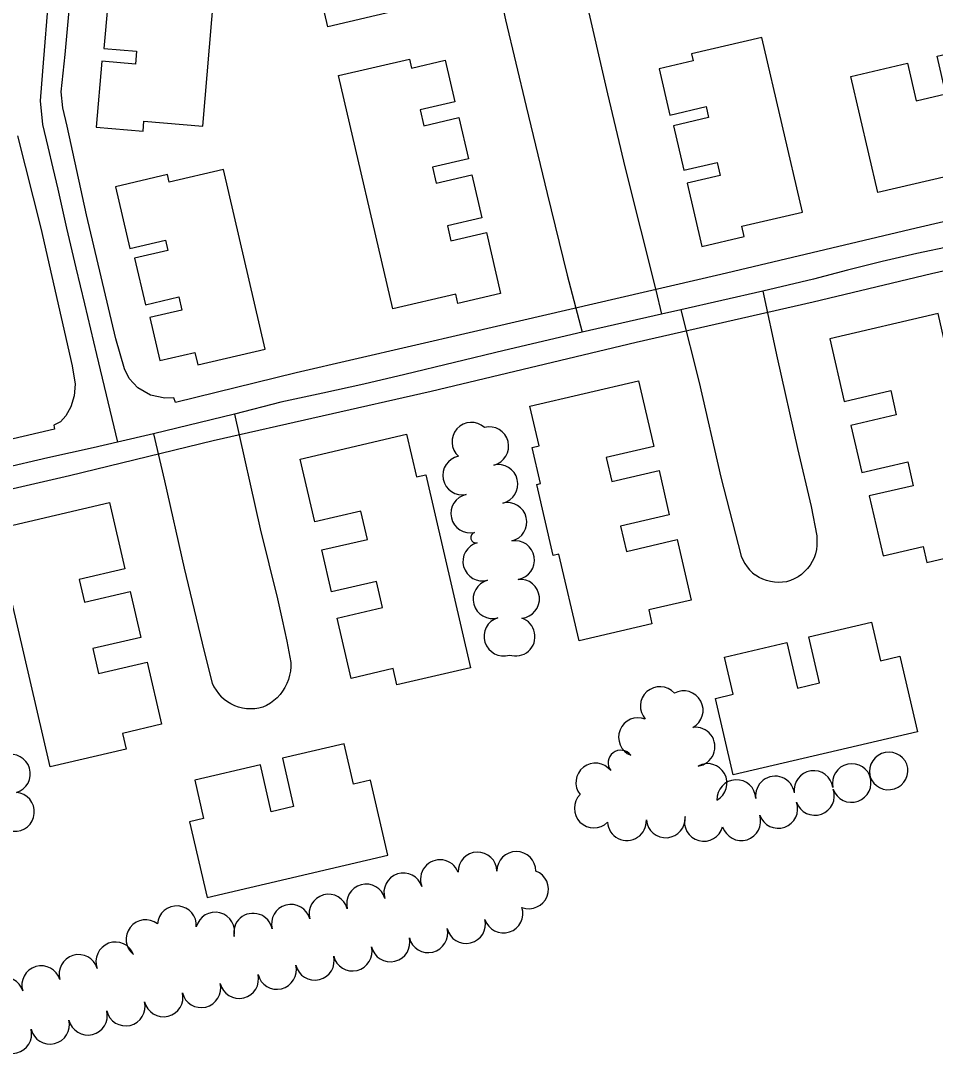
# Model space of a CAD drawing. Extents: x -25029 to 2274964, y -81170 to 687028.
# Drawn here: x -17091 to -16621, y -67745 to -67215 of the extents above; entities that cross this region are included whole.
import ezdxf

# ---------------------------------------------------------------- set-up
doc = ezdxf.new("R2010")
doc.units = 0
for name, color, linetype in [('AP_X_Lights', 7, 'Continuous'), ('BLDG', 7, 'Continuous'), ('GE_X_CL_2000', 7, 'Continuous'), ('ROAD', 7, 'Continuous'), ('TREES', 7, 'Continuous')]:
    doc.layers.add(name, color=color, linetype=linetype)

msp = doc.modelspace()

# ---------------------------------------------------------------- linework, layer by layer
at = {"layer": 'AP_X_Lights'}
for p, q in [((-16709.75, -67353.64), (-16751.84, -67363.31)), ((-16761.8, -67365.53), (-16802.51, -67374.74)), ((-16751.84, -67363.31), (-16761.8, -67365.53)), ((-16981.24, -67416.78), (-17022.8, -67426.88)), ((-17022.8, -67426.88), (-17041.32, -67431.19))]:
    msp.add_line(p, q, dxfattribs=at)
at = {"layer": 'BLDG'}
for points in [[(-16921.87, -67120.53), (-16923.21, -67114.78), (-16901.41, -67109.71), (-16894.09, -67141.14), (-16911.9, -67145.29), (-16910.2, -67152.63), (-16892.81, -67148.58), (-16887.67, -67170.68), (-16904.15, -67174.51), (-16902.42, -67181.97), (-16885.61, -67178.06), (-16880.47, -67200.12), (-16898.65, -67204.35), (-16897.45, -67209.5), (-16933.35, -67217.86), (-16954.25, -67128.07)], [(-17018.37, -67144.31), (-17017.88, -67138.54), (-17040.4, -67136.62), (-17043.05, -67167.8), (-17025.75, -67169.27), (-17026.44, -67177.35), (-17044.55, -67175.8), (-17046.47, -67198.29), (-17028, -67199.87), (-17028.67, -67207.76), (-17046.41, -67206.25), (-17048.34, -67228.92), (-17031.54, -67230.35), (-17032.11, -67236.99), (-17049.42, -67235.51), (-17052.31, -67269.47), (-17028.19, -67271.53), (-17027.75, -67266.33), (-16997.55, -67268.9), (-16987.16, -67146.97)], [(-16664.47, -67243.36), (-16635.4, -67236.6), (-16630.9, -67255.93), (-16615.58, -67252.36), (-16620.11, -67232.88), (-16593.81, -67226.76), (-16589.37, -67245.86), (-16573.45, -67242.15), (-16577.86, -67223.23), (-16546.44, -67215.92), (-16532.57, -67275.53), (-16650.59, -67303)], [(-16746.31, -67231.68), (-16745.47, -67235.28), (-16763, -67239.36), (-16757.46, -67263.18), (-16738.86, -67258.85), (-16737.55, -67264.46), (-16755.66, -67268.68), (-16750.34, -67291.54), (-16733.26, -67287.56), (-16731.7, -67294.28), (-16748.58, -67298.21), (-16741.03, -67330.64), (-16719.32, -67325.59), (-16720.56, -67320.27), (-16689.39, -67313.02), (-16710.27, -67223.29)], [(-16891.38, -67234.46), (-16890.31, -67239.07), (-16873.05, -67235.05), (-16868.08, -67256.39), (-16885.81, -67260.51), (-16883.92, -67268.66), (-16865.96, -67264.48), (-16861.02, -67285.7), (-16879.47, -67289.99), (-16877.56, -67298.19), (-16859.2, -67293.92), (-16854.07, -67315.94), (-16871.78, -67320.07), (-16870, -67327.73), (-16851.79, -67323.49), (-16844.49, -67354.86), (-16866.39, -67359.96), (-16867.49, -67355.25), (-16899.82, -67362.77), (-16927.72, -67242.92)], [(-17014.79, -67297.65), (-17015.7, -67293.75), (-17042.43, -67299.97), (-17035.02, -67331.8), (-17016.63, -67327.52), (-17015.42, -67332.74), (-17032.59, -67336.74), (-17027.03, -67360.6), (-17009.91, -67356.61), (-17008.33, -67363.39), (-17024.71, -67367.2), (-17019.55, -67389.33), (-17001.57, -67385.14), (-17000.09, -67391.49), (-16965.42, -67383.42), (-16986.89, -67291.15)], [(-16667.83, -67410.29), (-16643.99, -67404.74), (-16641.1, -67417.17), (-16664.51, -67422.62), (-16658.89, -67446.75), (-16635.25, -67441.25), (-16632.38, -67453.57), (-16655.06, -67458.85), (-16647.89, -67489.65), (-16627.29, -67484.86), (-16625.4, -67492.98), (-16589.14, -67484.54), (-16600.06, -67437.65), (-16597.23, -67437), (-16605.24, -67402.59), (-16607.2, -67403.04), (-16611.48, -67384.66), (-16614.92, -67385.46), (-16619.65, -67365.1), (-16675.33, -67378.06)], [(-16765.7, -67433.46), (-16790.19, -67439.16), (-16787.33, -67451.46), (-16763.06, -67445.81), (-16757.79, -67468.47), (-16782.78, -67474.29), (-16779.75, -67487.29), (-16753.7, -67481.22), (-16746.46, -67512.3), (-16768.37, -67517.4), (-16766.71, -67524.56), (-16804.14, -67533.27), (-16814.51, -67488.71), (-16817.45, -67489.39), (-16825.92, -67452.99), (-16823.9, -67452.52), (-16828.21, -67433.99), (-16824.61, -67433.15), (-16829.39, -67412.64), (-16773.57, -67399.64)], [(-16892.8, -67427.16), (-16887.71, -67449.01), (-16882.98, -67447.91), (-16859.91, -67547.04), (-16897.73, -67555.84), (-16899.68, -67547.5), (-16921.32, -67552.53), (-16928.53, -67521.54), (-16905.11, -67516.09), (-16908.22, -67502.73), (-16931.38, -67508.12), (-16936.39, -67486.58), (-16912.96, -67481.13), (-16916.34, -67466.6), (-16939.94, -67472.09), (-16947.44, -67439.88)], [(-17037.57, -67496.29), (-17061.06, -67501.76), (-17058.35, -67513.37), (-17034.85, -67507.9), (-17029.36, -67531.5), (-17054.08, -67537.26), (-17051.12, -67549.98), (-17026.11, -67544.15), (-17018.67, -67576.11), (-17038.74, -67580.78), (-17036.84, -67588.93), (-17075.91, -67598.03), (-17099.31, -67497.47), (-17095.91, -67496.68), (-17100.92, -67475.14), (-17045.5, -67462.24)], [(-16734.08, -67562.82), (-16724.93, -67560.69), (-16729.36, -67541.63), (-16697.35, -67534.18), (-16691.92, -67557.51), (-16680.54, -67554.86), (-16686.05, -67531.21), (-16653.86, -67523.72), (-16649.26, -67543.49), (-16639.22, -67541.16), (-16630.19, -67579.98), (-16724.96, -67602.04)], [(-16911.4, -67604.8), (-16920.1, -67606.83), (-16924.9, -67586.2), (-16956.6, -67593.58), (-16950.83, -67618.39), (-16962.34, -67621.07), (-16967.95, -67596.98), (-17001.69, -67604.83), (-16997.1, -67624.57), (-17004.36, -67626.26), (-16995.33, -67665.05), (-16902.41, -67643.42)]]:
    msp.add_lwpolyline(points, close=True, dxfattribs=at)
at = {"layer": 'GE_X_CL_2000'}
for points in [[(-17065.13, -67066.67), (-17069.56, -67119.8), (-17071.58, -67139.6), (-17073.41, -67159.59), (-17079.83, -67240.65), (-17081.04, -67255.94), (-17079.83, -67268.01), (-17077.17, -67279.58), (-17074.59, -67290.47), (-17071.98, -67301.18), (-17067.5, -67321.34), (-17062.78, -67341.64), (-17058.28, -67360.07), (-17052.23, -67386.1), (-17041.32, -67431.19)], [(-16849.76, -67106.34), (-16850.59, -67106.63), (-16852.38, -67107.5), (-16854.06, -67108.56), (-16855.61, -67109.79), (-16857.02, -67111.19), (-16858.27, -67112.73), (-16859.34, -67114.4), (-16860.23, -67116.18), (-16860.91, -67118.04), (-16861.39, -67119.97), (-16861.65, -67121.94), (-16861.69, -67123.92), (-16861.52, -67125.9), (-16861.13, -67127.85), (-16860.54, -67129.74), (-16852.79, -67164.42), (-16842, -67214.33), (-16831.36, -67258.74), (-16820.55, -67303.53), (-16810.27, -67345.37), (-16802.51, -67374.74)], [(-16849.76, -67106.34), (-16848.72, -67105.97), (-16846.79, -67105.51), (-16844.82, -67105.27), (-16842.83, -67105.24), (-16840.52, -67105.18), (-16838.22, -67105.35), (-16835.94, -67105.75), (-16833.72, -67106.39), (-16831.57, -67107.25), (-16829.52, -67108.32), (-16827.59, -67109.59), (-16825.8, -67111.06), (-16824.16, -67112.7), (-16822.7, -67114.49), (-16821.04, -67119), (-16819.57, -67123.58), (-16818.3, -67128.21), (-16809.9, -67164.96), (-16801.24, -67201.66), (-16789.54, -67252.31), (-16780.53, -67290.49), (-16764.65, -67353.07), (-16761.8, -67365.53)], [(-16503.12, -67287.09), (-16506.65, -67291.51), (-16512.11, -67297.21), (-16518.09, -67302.35), (-16521.26, -67304.68), (-16527.3, -67308.53), (-16534.71, -67311.37), (-16543, -67314.27), (-16551.39, -67316.94), (-16559.83, -67319.39), (-16568.34, -67321.61), (-16576.89, -67323.59), (-16585.52, -67325.32), (-16594.48, -67326.87), (-16612.54, -67330.48), (-16630.5, -67334.34), (-16648.37, -67338.48), (-16666.19, -67342.89), (-16683.71, -67347.51), (-16709.75, -67353.64)], [(-16709.75, -67353.64), (-16702.26, -67387.9), (-16691.81, -67434.51), (-16684.79, -67464.24), (-16681.97, -67479.27), (-16681.94, -67484.24), (-16682.2, -67486.39), (-16682.69, -67488.5), (-16683.39, -67490.55), (-16684.31, -67492.52), (-16685.43, -67494.38), (-16686.73, -67496.11), (-16688.21, -67497.69), (-16689.85, -67499.11), (-16691.63, -67500.35), (-16693.53, -67501.4), (-16695.53, -67502.24), (-16697.6, -67502.87), (-16699.65, -67503.19), (-16701.72, -67503.29), (-16703.79, -67503.18), (-16705.84, -67502.85), (-16707.85, -67502.32), (-16709.79, -67501.59), (-16711.64, -67500.66), (-16713.39, -67499.55), (-16713.73, -67499.28)], [(-16751.84, -67363.31), (-16742.46, -67400.57), (-16731.3, -67449.2), (-16720.77, -67489.75), (-16719.98, -67491.67), (-16719, -67493.5), (-16717.84, -67495.22), (-16716.51, -67496.81), (-16715.02, -67498.26), (-16713.73, -67499.28)], [(-16802.51, -67374.74), (-16842.6, -67384.12), (-16893.61, -67396.46), (-16914.72, -67401.38), (-16935.89, -67406.09), (-16957.37, -67410.68), (-16981.24, -67416.78)], [(-16981.24, -67416.78), (-16968, -67475.7), (-16959.17, -67511.66), (-16956.67, -67522.51), (-16954.39, -67533.4), (-16952.33, -67544.33), (-16952.31, -67546.56), (-16952.51, -67548.77), (-16952.91, -67550.96), (-16953.52, -67553.1), (-16954.32, -67555.18), (-16955.32, -67557.17), (-16956.5, -67559.05), (-16957.85, -67560.82), (-16959.36, -67562.46), (-16961.02, -67563.94), (-16962.81, -67565.26), (-16964.72, -67566.41), (-16966.72, -67567.37), (-16968.77, -67567.87), (-16970.85, -67568.17), (-16972.95, -67568.26), (-16975.05, -67568.15), (-16977.13, -67567.83), (-16979.16, -67567.31), (-16981.14, -67566.6), (-16983.04, -67565.69), (-16984.84, -67564.61), (-16986.52, -67563.35), (-16987.88, -67562.12)], [(-17022.8, -67426.88), (-17017.22, -67451.11), (-17007.13, -67495.88), (-16996.86, -67538.65), (-16992.71, -67554.98), (-16991.81, -67556.88), (-16990.74, -67558.68), (-16989.49, -67560.37), (-16988.08, -67561.94), (-16987.88, -67562.12)], [(-17041.32, -67431.19), (-17053.84, -67434.06), (-17077.19, -67439.27), (-17100.57, -67444.74), (-17123.9, -67450.45), (-17146.91, -67456.35), (-17165.47, -67460.42), (-17184.24, -67464.75), (-17202.97, -67469.3), (-17237.13, -67478.2)]]:
    msp.add_lwpolyline(points, dxfattribs=at)
at = {"layer": 'ROAD'}
for points in [[(-16557.75, -67304.33), (-16630.97, -67321.3), (-16731.35, -67345.02), (-16860.63, -67375.12), (-16949.62, -67395.64), (-17011.55, -67410.78), (-17012.34, -67408.43), (-17017.03, -67408.54), (-17024.34, -67407.02), (-17030.91, -67403.24), (-17035.34, -67398.52), (-17037.72, -67393.52), (-17042.29, -67378.11), (-17057.35, -67314.42), (-17067.27, -67268.93), (-17069.4, -67259.54), (-17070.36, -67251.26), (-17068.32, -67232.16), (-17058.12, -67120.54)], [(-17195.38, -67478.2), (-17065.96, -67448.25), (-16992.14, -67430.33), (-16880.18, -67404.94), (-16774.74, -67379.79), (-16683.84, -67359.07), (-16623.09, -67344.5), (-16571.73, -67332.94), (-16547.23, -67327.12), (-16532.91, -67322.75), (-16520.2, -67317.28), (-16511.6, -67313.61), (-16500.92, -67304.75), (-16491.83, -67293.69), (-16484.34, -67281.07), (-16480.3, -67270.63), (-16478.1, -67259.58), (-16476.91, -67247.21), (-16476.36, -67232.57), (-16477.41, -67216.15), (-16486.15, -67169.72)], [(-17092.8, -67273.87), (-17080.77, -67321.35), (-17064.73, -67391.93), (-17063.19, -67401.39), (-17063.68, -67407.47), (-17065.4, -67413.02), (-17067.93, -67417.76), (-17070.73, -67420.82), (-17074.12, -67422.48), (-17073.76, -67424.53), (-17168.34, -67446.54)]]:
    msp.add_lwpolyline(points, dxfattribs=at)
at = {"layer": 'TREES'}
for centre, radius, start, end in [((-16859.46, -67431.05), 10, 47.9989, 227.9989), ((-16850.34, -67433.32), 10, 284.0357, 104.0357), ((-16864.16, -67448.28), 10, 101.51, 281.51), ((-16845.61, -67452.76), 10, 283.354, 103.354), ((-16860.02, -67467.85), 10, 102.3863, 282.3863), ((-16840.99, -67472.21), 10, 283.354, 103.354), ((-16857.16, -67480.23), 2.71, 105.2001, 285.2001), ((-16853.83, -67492.5), 10, 105.2001, 285.2001), ((-16837.04, -67491.81), 10, 279.4239, 99.4239), ((-16848.58, -67511.8), 10, 105.2001, 285.2001), ((-16834.49, -67511.63), 10, 275.2546, 95.2546), ((-16842.97, -67530.99), 10, 107.3959, 287.3959), ((-16836.78, -67531.06), 10, 251.3097, 71.3097), ((-16762.64, -67566.82), 10, 41.741, 221.741), ((-16750.41, -67568.95), 10, 298.4873, 118.4873), ((-16773.83, -67582.75), 10, 68.1044, 248.1044), ((-16744.31, -67587.65), 10, 277.6205, 97.6205), ((-16782.73, -67595.95), 6.49, 37.1862, 217.1862), ((-17096.15, -67601.57), 10, 286.6044, 106.6044), ((-16644.92, -67600.46), 10, 22.28, 202.28), ((-16795.76, -67606.05), 10, 38.1412, 218.1412), ((-16738.14, -67606.31), 10, 298.9838, 118.9838), ((-16683.62, -67609.93), 10, 8.176, 188.176), ((-16663.95, -67606.38), 10, 12.2888, 192.2888), ((-16645.18, -67599.76), 10, 198.0269, 18.0269), ((-16723.3, -67614.62), 10, 2.5126, 182.5126), ((-16703.41, -67612.76), 10, 8.1312, 188.1312), ((-16664.12, -67606.19), 10, 199.487, 19.487), ((-17094.1, -67621.12), 10, 265.3797, 85.3797), ((-16682.97, -67612.86), 10, 199.487, 19.487), ((-16796.58, -67619.32), 10, 134.7734, 314.7734), ((-16701.82, -67619.54), 10, 199.487, 19.487), ((-16779.56, -67625.83), 10, 183.3654, 3.3654), ((-16759.61, -67624.4), 10, 184.8545, 4.8545), ((-16740, -67626.18), 10, 164.7557, 344.7557), ((-16720.8, -67625.84), 10, 197.2861, 17.2861), ((-16856.35, -67651.77), 10, 1.4221, 181.4221), ((-16836.36, -67651.51), 10, 0.0667, 180.0667), ((-16875.64, -67655.72), 10, 21.74, 201.74), ((-16894.44, -67662.52), 10, 18.0527, 198.0527), ((-16829.92, -67660.84), 10, 249.1309, 69.1309), ((-16913.6, -67668.23), 10, 15.1145, 195.1145), ((-16932.91, -67673.44), 10, 15.1145, 195.1145), ((-17010.83, -67679.43), 10, 355.5898, 175.5898), ((-16952.21, -67678.66), 10, 15.1145, 195.1145), ((-16991.17, -67682.68), 10, 345.6431, 165.6431), ((-16971.68, -67683.21), 10, 11.2245, 191.2245), ((-16842.99, -67673.27), 10, 197.9833, 17.9833), ((-17026.94, -67686.56), 10, 52.157, 232.157), ((-16862.22, -67678.71), 10, 193.6003, 13.6003), ((-16881.66, -67683.41), 10, 193.6003, 13.6003), ((-17042.43, -67697.99), 10, 20.6832, 200.6832), ((-16920.54, -67692.82), 10, 193.6003, 13.6003), ((-16901.1, -67688.12), 10, 193.6003, 13.6003), ((-17061.36, -67704.41), 10, 16.783, 196.783), ((-16939.98, -67697.52), 10, 193.6003, 13.6003), ((-17080.5, -67710.18), 10, 16.783, 196.783), ((-16959.42, -67702.23), 10, 193.6003, 13.6003), ((-17099.65, -67715.96), 10, 16.783, 196.783), ((-16978.86, -67706.93), 10, 193.6003, 13.6003), ((-16998.3, -67711.63), 10, 193.6003, 13.6003), ((-17017.74, -67716.33), 10, 193.6003, 13.6003), ((-17037.18, -67721.04), 10, 193.6003, 13.6003), ((-17056.62, -67725.74), 10, 193.6003, 13.6003), ((-17095.49, -67735.15), 10, 193.6003, 13.6003), ((-17076.05, -67730.44), 10, 193.6003, 13.6003)]:
    msp.add_arc(centre, radius, start, end, dxfattribs=at)

doc.saveas('drawing.dxf')
